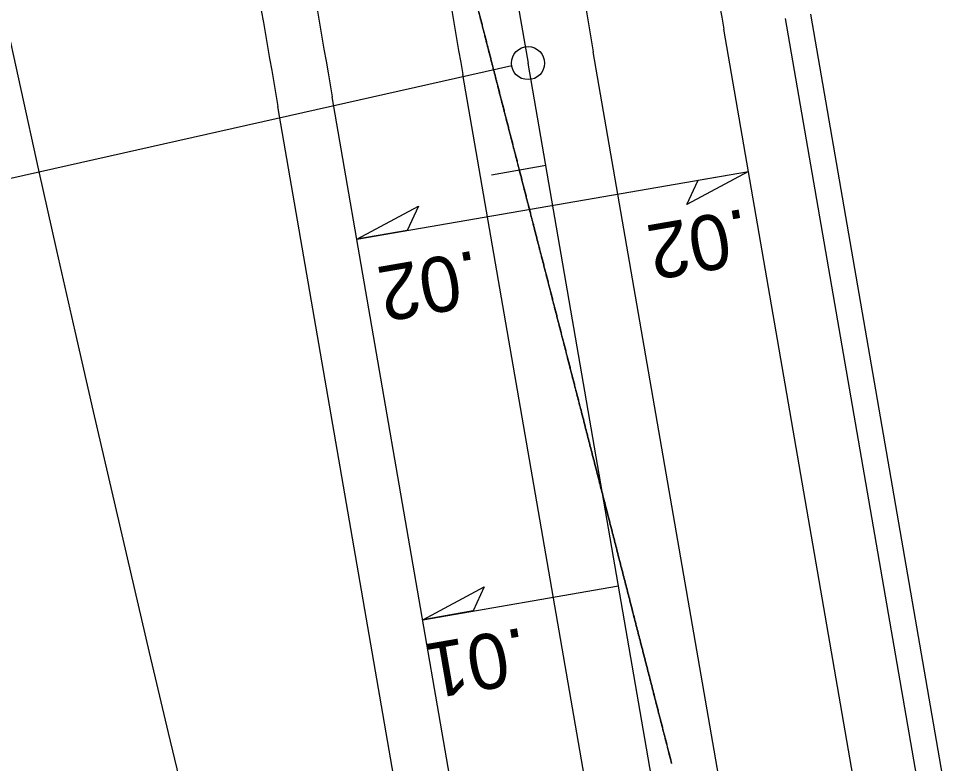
# Model space of a CAD drawing. Extents: x 472216 to 481979, y 489069 to 507339.
# Drawn here: x 478350.7 to 478434.9, y 495278.7 to 495346.2 of the extents above; entities that cross this region are included whole.
import ezdxf

# ---------------------------------------------------------------- set-up
doc = ezdxf.new("R2010")
doc.units = 0
for name, color, linetype in [('Old_Level_12', 7, 'Continuous'), ('Prop Drainage Structure Drop Inlet Grate 2 Narrow Slots and Sag Grates 840 24 CELL', 7, 'Continuous'), ('Prop Drainage Structure Drop Inlet Grate 2 Wide Slots and Sag Grates 840 22 Label', 7, 'Continuous'), ('Prop Drainage Structure Pipe RCP 15in Class III Label', 7, 'Continuous'), ('Prop Drainage Structure Pipe RCP 24in Class III Label', 7, 'Continuous'), ('Prop Drainage Structure Tops and Inverts LABEL', 7, 'Continuous'), ('Prop Earthen Structure False Sump CELL', 7, 'Continuous'), ('Prop Erosion Embankment Toe Protection CELL', 7, 'Continuous'), ('Sheet North Arrow Point CELL', 7, 'Continuous'), ('Sheet PE Seal Cell', 7, 'Continuous')]:
    doc.layers.add(name, color=color, linetype=linetype)

msp = doc.modelspace()

# ---------------------------------------------------------------- linework, layer by layer
at = {"layer": 'Old_Level_12'}
msp.add_line((478395.329, 495341.914), (478181.274, 495293.836), dxfattribs=at)
msp.add_circle((478396.807, 495342.169), 1.5, dxfattribs=at)
msp.add_circle((478396.807, 495342.169), 1.5, dxfattribs=at)
at = {"layer": 'Prop Drainage Structure Drop Inlet Grate 2 Narrow Slots and Sag Grates 840 24 CELL'}
for points in [[(478416.774, 495332.346), (478411.203, 495329.352), (478412.217, 495331.557)], [(478381.302, 495326.208), (478386.873, 495329.202), (478385.859, 495326.997)], [(478387.269, 495291.721), (478392.84, 495294.714), (478391.826, 495292.509)]]:
    msp.add_lwpolyline(points, close=True, dxfattribs=at)
at = {"layer": 'Prop Drainage Structure Drop Inlet Grate 2 Wide Slots and Sag Grates 840 22 Label'}
for p, q in [((478381.302, 495326.208), (478416.774, 495332.346)), ((478387.269, 495291.721), (478405.005, 495294.789))]:
    msp.add_line(p, q, dxfattribs=at)
at = {"layer": 'Prop Drainage Structure Pipe RCP 15in Class III Label'}
for p, q in [((478440.753, 495123.37), (478402.72, 495343.192)), ((478422.285, 495230.109), (478402.72, 495343.192)), ((478422.285, 495230.109), (478402.72, 495343.192)), ((478428.929, 495121.324), (478390.895, 495341.147))]:
    msp.add_line(p, q, dxfattribs=at)
for radius in [13709, 13709, 13709, 13721]:
    msp.add_arc((491911.017, 497680.41), radius, 189.6689819, 189.8161841, dxfattribs=at)
for points in [[(478397.354, 495327.281), (478397.185, 495327.937), (478397.017, 495328.594), (478396.848, 495329.25), (478396.68, 495329.907), (478396.511, 495330.564), (478396.343, 495331.22), (478396.175, 495331.877), (478396.006, 495332.533), (478395.838, 495333.19), (478395.669, 495333.846), (478395.501, 495334.503), (478395.332, 495335.159), (478395.164, 495335.816), (478394.995, 495336.473), (478394.827, 495337.129), (478394.658, 495337.786), (478394.49, 495338.442), (478394.321, 495339.099), (478394.153, 495339.755), (478393.985, 495340.412), (478393.816, 495341.069), (478393.648, 495341.725), (478393.479, 495342.382), (478393.311, 495343.039), (478393.142, 495343.695), (478392.974, 495344.352), (478392.806, 495345.009), (478392.637, 495345.666), (478392.469, 495346.323), (478392.301, 495346.979), (478392.133, 495347.636), (478391.964, 495348.293), (478391.796, 495348.95), (478391.628, 495349.607), (478391.46, 495350.264), (478391.292, 495350.92), (478391.124, 495351.577), (478390.956, 495352.234), (478390.788, 495352.891), (478390.62, 495353.548), (478390.452, 495354.205), (478390.284, 495354.862), (478390.117, 495355.519), (478389.949, 495356.176), (478389.781, 495356.833), (478389.613, 495357.49), (478389.446, 495358.147), (478389.278, 495358.804), (478389.11, 495359.461), (478388.943, 495360.118), (478388.775, 495360.775), (478388.608, 495361.432), (478388.44, 495362.089), (478388.273, 495362.746), (478388.105, 495363.403), (478387.938, 495364.06), (478387.77, 495364.717), (478387.603, 495365.374), (478387.436, 495366.031), (478387.268, 495366.689), (478387.101, 495367.346), (478386.934, 495368.003), (478386.767, 495368.66), (478386.6, 495369.317), (478386.433, 495369.974), (478386.265, 495370.632), (478386.098, 495371.289), (478385.931, 495371.946), (478385.764, 495372.603), (478385.597, 495373.261), (478385.43, 495373.918), (478385.264, 495374.575), (478384.93, 495375.89)], [(478397.354, 495327.281), (478397.185, 495327.937), (478397.017, 495328.594), (478396.848, 495329.25), (478396.68, 495329.907), (478396.511, 495330.564), (478396.343, 495331.22), (478396.175, 495331.877), (478396.006, 495332.533), (478395.838, 495333.19), (478395.669, 495333.846), (478395.501, 495334.503), (478395.332, 495335.159), (478395.164, 495335.816), (478394.995, 495336.473), (478394.827, 495337.129), (478394.658, 495337.786), (478394.49, 495338.442), (478394.321, 495339.099), (478394.153, 495339.755), (478393.985, 495340.412), (478393.816, 495341.069), (478393.648, 495341.725), (478393.479, 495342.382), (478393.311, 495343.039), (478393.142, 495343.695), (478392.974, 495344.352), (478392.806, 495345.009), (478392.637, 495345.666), (478392.469, 495346.323), (478392.301, 495346.979), (478392.133, 495347.636), (478391.964, 495348.293), (478391.796, 495348.95), (478391.628, 495349.607), (478391.46, 495350.264), (478391.292, 495350.92), (478391.124, 495351.577), (478390.956, 495352.234), (478390.788, 495352.891), (478390.62, 495353.548), (478390.452, 495354.205), (478390.284, 495354.862), (478390.117, 495355.519), (478389.949, 495356.176), (478389.781, 495356.833), (478389.613, 495357.49), (478389.446, 495358.147), (478389.278, 495358.804), (478389.11, 495359.461), (478388.943, 495360.118), (478388.775, 495360.775), (478388.608, 495361.432), (478388.44, 495362.089), (478388.273, 495362.746), (478388.105, 495363.403), (478387.938, 495364.06), (478387.77, 495364.717), (478387.603, 495365.374), (478387.436, 495366.031), (478387.268, 495366.689), (478387.101, 495367.346), (478386.934, 495368.003), (478386.767, 495368.66), (478386.6, 495369.317), (478386.433, 495369.974), (478386.265, 495370.632), (478386.098, 495371.289), (478385.931, 495371.946), (478385.764, 495372.603), (478385.597, 495373.261), (478385.43, 495373.918), (478385.264, 495374.575), (478384.93, 495375.89)], [(478393.198, 495343.48), (478393.311, 495343.039), (478393.479, 495342.382), (478393.526, 495342.201)], [(478393.526, 495342.201), (478393.648, 495341.725), (478393.816, 495341.069), (478393.854, 495340.921)], [(478409.82, 495278.695), (478409.651, 495279.351), (478409.483, 495280.008), (478409.314, 495280.664), (478409.146, 495281.321), (478408.977, 495281.977), (478408.809, 495282.634), (478408.64, 495283.291), (478408.472, 495283.947), (478408.303, 495284.604), (478408.135, 495285.26), (478407.967, 495285.917), (478407.798, 495286.573), (478407.63, 495287.23), (478407.461, 495287.887), (478407.293, 495288.543), (478407.124, 495289.2), (478406.956, 495289.856), (478406.787, 495290.513), (478406.619, 495291.169), (478406.45, 495291.826), (478406.282, 495292.483), (478406.113, 495293.139), (478405.945, 495293.796), (478405.777, 495294.452), (478405.608, 495295.109), (478405.44, 495295.765), (478405.271, 495296.422), (478405.103, 495297.079), (478404.934, 495297.735), (478404.766, 495298.392), (478404.597, 495299.048), (478404.429, 495299.705), (478404.26, 495300.361), (478404.092, 495301.018), (478403.924, 495301.675), (478403.755, 495302.331), (478403.587, 495302.988), (478403.418, 495303.644), (478403.25, 495304.301), (478403.081, 495304.957), (478402.913, 495305.614), (478402.744, 495306.271), (478402.576, 495306.927), (478402.407, 495307.584), (478402.239, 495308.24), (478402.071, 495308.897), (478401.902, 495309.553), (478401.734, 495310.21), (478401.565, 495310.866), (478401.397, 495311.523), (478401.228, 495312.18), (478401.06, 495312.836), (478400.891, 495313.493), (478400.723, 495314.149), (478400.554, 495314.806), (478400.386, 495315.462), (478400.217, 495316.119), (478400.049, 495316.776), (478399.881, 495317.432), (478399.712, 495318.089), (478399.544, 495318.745), (478399.375, 495319.402), (478399.207, 495320.058), (478399.038, 495320.715), (478398.87, 495321.372), (478398.701, 495322.028), (478398.533, 495322.685), (478398.364, 495323.341), (478398.196, 495323.998), (478398.028, 495324.654), (478397.859, 495325.311), (478397.691, 495325.968), (478397.522, 495326.624), (478397.354, 495327.281)], [(478409.82, 495278.695), (478409.651, 495279.351), (478409.483, 495280.008), (478409.314, 495280.664), (478409.146, 495281.321), (478408.977, 495281.977), (478408.809, 495282.634), (478408.64, 495283.291), (478408.472, 495283.947), (478408.303, 495284.604), (478408.135, 495285.26), (478407.967, 495285.917), (478407.798, 495286.573), (478407.63, 495287.23), (478407.461, 495287.887), (478407.293, 495288.543), (478407.124, 495289.2), (478406.956, 495289.856), (478406.787, 495290.513), (478406.619, 495291.169), (478406.45, 495291.826), (478406.282, 495292.483), (478406.113, 495293.139), (478405.945, 495293.796), (478405.777, 495294.452), (478405.608, 495295.109), (478405.44, 495295.765), (478405.271, 495296.422), (478405.103, 495297.079), (478404.934, 495297.735), (478404.766, 495298.392), (478404.597, 495299.048), (478404.429, 495299.705), (478404.26, 495300.361), (478404.092, 495301.018), (478403.924, 495301.675), (478403.755, 495302.331), (478403.587, 495302.988), (478403.418, 495303.644), (478403.25, 495304.301), (478403.081, 495304.957), (478402.913, 495305.614), (478402.744, 495306.271), (478402.576, 495306.927), (478402.407, 495307.584), (478402.239, 495308.24), (478402.071, 495308.897), (478401.902, 495309.553), (478401.734, 495310.21), (478401.565, 495310.866), (478401.397, 495311.523), (478401.228, 495312.18), (478401.06, 495312.836), (478400.891, 495313.493), (478400.723, 495314.149), (478400.554, 495314.806), (478400.386, 495315.462), (478400.217, 495316.119), (478400.049, 495316.776), (478399.881, 495317.432), (478399.712, 495318.089), (478399.544, 495318.745), (478399.375, 495319.402), (478399.207, 495320.058), (478399.038, 495320.715), (478398.87, 495321.372), (478398.701, 495322.028), (478398.533, 495322.685), (478398.364, 495323.341), (478398.196, 495323.998), (478398.028, 495324.654), (478397.859, 495325.311), (478397.691, 495325.968), (478397.522, 495326.624), (478397.354, 495327.281)], [(478397.354, 495327.281), (478397.522, 495326.624), (478397.691, 495325.968), (478397.729, 495325.816)], [(478401.509, 495311.085), (478401.565, 495310.866), (478401.734, 495310.21), (478401.902, 495309.553), (478402.071, 495308.897), (478402.239, 495308.24), (478402.407, 495307.584), (478402.576, 495306.927), (478402.744, 495306.271), (478402.913, 495305.614), (478403.081, 495304.957), (478403.25, 495304.301), (478403.418, 495303.644), (478403.587, 495302.988), (478403.755, 495302.331), (478403.924, 495301.675), (478404.092, 495301.018), (478404.26, 495300.361), (478404.429, 495299.705), (478404.597, 495299.048), (478404.766, 495298.392), (478404.934, 495297.735), (478404.974, 495297.58)], [(478404.974, 495297.58), (478405.103, 495297.079), (478405.271, 495296.422), (478405.44, 495295.765), (478405.608, 495295.109), (478405.664, 495294.89)], [(478405.664, 495294.89), (478405.777, 495294.452), (478405.945, 495293.796), (478406.113, 495293.139), (478406.282, 495292.483), (478406.312, 495292.367)], [(478406.312, 495292.367), (478406.45, 495291.826), (478406.619, 495291.169), (478406.787, 495290.513), (478406.956, 495289.856), (478407.124, 495289.2), (478407.293, 495288.543), (478407.461, 495287.887), (478407.63, 495287.23), (478407.798, 495286.573), (478407.835, 495286.429)], [(478407.835, 495286.429), (478407.967, 495285.917), (478408.135, 495285.26), (478408.168, 495285.131)]]:
    msp.add_spline(points, degree=3, dxfattribs=at)
for points in [[(478389.803, 495356.747), (478389.852, 495356.556), (478389.9, 495356.366), (478389.949, 495356.176), (478390.005, 495355.957), (478390.061, 495355.738), (478390.117, 495355.519), (478390.173, 495355.3), (478390.229, 495355.081), (478390.284, 495354.862), (478390.34, 495354.643), (478390.396, 495354.424), (478390.452, 495354.205), (478390.508, 495353.986), (478390.564, 495353.767), (478390.62, 495353.548), (478390.676, 495353.329), (478390.732, 495353.11), (478390.788, 495352.891), (478390.844, 495352.672), (478390.9, 495352.453), (478390.956, 495352.234), (478391.012, 495352.015), (478391.068, 495351.796), (478391.124, 495351.577), (478391.18, 495351.358), (478391.236, 495351.139), (478391.292, 495350.92), (478391.348, 495350.701), (478391.404, 495350.482), (478391.46, 495350.264), (478391.516, 495350.045), (478391.572, 495349.826), (478391.628, 495349.607), (478391.684, 495349.388), (478391.74, 495349.169), (478391.796, 495348.95), (478391.852, 495348.731), (478391.908, 495348.512), (478391.964, 495348.293), (478392.021, 495348.074), (478392.077, 495347.855), (478392.133, 495347.636), (478392.189, 495347.417), (478392.245, 495347.198), (478392.301, 495346.979), (478392.357, 495346.76), (478392.413, 495346.541), (478392.469, 495346.323), (478392.525, 495346.104), (478392.581, 495345.885), (478392.637, 495345.666), (478392.693, 495345.447), (478392.75, 495345.228), (478392.806, 495345.009), (478392.862, 495344.79), (478392.918, 495344.571), (478392.974, 495344.352), (478393.03, 495344.133), (478393.086, 495343.914), (478393.142, 495343.695), (478393.161, 495343.624), (478393.179, 495343.552), (478393.198, 495343.48)], [(478393.854, 495340.921), (478393.897, 495340.752), (478393.941, 495340.582), (478393.985, 495340.412), (478394.041, 495340.193), (478394.097, 495339.974), (478394.153, 495339.755), (478394.209, 495339.537), (478394.265, 495339.318), (478394.321, 495339.099), (478394.378, 495338.88), (478394.434, 495338.661), (478394.49, 495338.442), (478394.546, 495338.223), (478394.602, 495338.005), (478394.658, 495337.786), (478394.715, 495337.567), (478394.771, 495337.348), (478394.827, 495337.129), (478394.883, 495336.91), (478394.939, 495336.691), (478394.995, 495336.473), (478395.051, 495336.254), (478395.108, 495336.035), (478395.164, 495335.816), (478395.22, 495335.597), (478395.276, 495335.378), (478395.332, 495335.159), (478395.388, 495334.941), (478395.445, 495334.722), (478395.501, 495334.503), (478395.557, 495334.284), (478395.613, 495334.065), (478395.669, 495333.846), (478395.725, 495333.628), (478395.781, 495333.409), (478395.838, 495333.19), (478395.894, 495332.971), (478395.95, 495332.752), (478396.006, 495332.533), (478396.062, 495332.314), (478396.118, 495332.096), (478396.175, 495331.877), (478396.231, 495331.658), (478396.287, 495331.439), (478396.343, 495331.22), (478396.399, 495331.001), (478396.455, 495330.782), (478396.511, 495330.564), (478396.568, 495330.345), (478396.624, 495330.126), (478396.68, 495329.907), (478396.736, 495329.688), (478396.792, 495329.469), (478396.848, 495329.25), (478396.905, 495329.032), (478396.961, 495328.813), (478397.017, 495328.594), (478397.073, 495328.375), (478397.129, 495328.156), (478397.185, 495327.937), (478397.241, 495327.718), (478397.298, 495327.5), (478397.354, 495327.281)], [(478397.729, 495325.816), (478397.773, 495325.648), (478397.816, 495325.479), (478397.859, 495325.311), (478397.915, 495325.092), (478397.971, 495324.873), (478398.028, 495324.654), (478398.084, 495324.436), (478398.14, 495324.217), (478398.196, 495323.998), (478398.252, 495323.779), (478398.308, 495323.56), (478398.364, 495323.341), (478398.421, 495323.122), (478398.477, 495322.904), (478398.533, 495322.685), (478398.589, 495322.466), (478398.645, 495322.247), (478398.701, 495322.028), (478398.758, 495321.809), (478398.814, 495321.59), (478398.87, 495321.372), (478398.926, 495321.153), (478398.982, 495320.934), (478399.038, 495320.715), (478399.094, 495320.496), (478399.151, 495320.277), (478399.207, 495320.058), (478399.263, 495319.84), (478399.319, 495319.621), (478399.375, 495319.402), (478399.431, 495319.183), (478399.488, 495318.964), (478399.544, 495318.745), (478399.6, 495318.526), (478399.656, 495318.308), (478399.712, 495318.089), (478399.768, 495317.87), (478399.824, 495317.651), (478399.881, 495317.432), (478399.937, 495317.213), (478399.993, 495316.994), (478400.049, 495316.776), (478400.105, 495316.557), (478400.161, 495316.338), (478400.217, 495316.119), (478400.274, 495315.9), (478400.33, 495315.681), (478400.386, 495315.462), (478400.442, 495315.244), (478400.498, 495315.025), (478400.554, 495314.806), (478400.611, 495314.587), (478400.667, 495314.368), (478400.723, 495314.149), (478400.779, 495313.93), (478400.835, 495313.712), (478400.891, 495313.493), (478400.947, 495313.274), (478401.004, 495313.055), (478401.06, 495312.836), (478401.116, 495312.617), (478401.172, 495312.398), (478401.228, 495312.18), (478401.284, 495311.961), (478401.341, 495311.742), (478401.397, 495311.523), (478401.434, 495311.377), (478401.472, 495311.231), (478401.509, 495311.085)], [(478408.168, 495285.131), (478408.213, 495284.955), (478408.258, 495284.78), (478408.303, 495284.604), (478408.36, 495284.385), (478408.416, 495284.166), (478408.472, 495283.947), (478408.528, 495283.728), (478408.584, 495283.509), (478408.64, 495283.291), (478408.697, 495283.072), (478408.753, 495282.853), (478408.809, 495282.634), (478408.865, 495282.415), (478408.921, 495282.196), (478408.977, 495281.977), (478409.033, 495281.759), (478409.09, 495281.54), (478409.146, 495281.321), (478409.202, 495281.102), (478409.258, 495280.883), (478409.314, 495280.664), (478409.37, 495280.445), (478409.426, 495280.227), (478409.483, 495280.008), (478409.539, 495279.789), (478409.595, 495279.57), (478409.651, 495279.351), (478409.707, 495279.132), (478409.763, 495278.913), (478409.82, 495278.695)]]:
    msp.add_open_spline(points, degree=3, dxfattribs=at)
at = {"layer": 'Prop Drainage Structure Pipe RCP 24in Class III Label'}
for p, q in [((478452.578, 495125.416), (478414.544, 495345.238)), ((478417.105, 495119.278), (478379.071, 495339.101))]:
    msp.add_line(p, q, dxfattribs=at)
for radius, start in [(13697, 189.6677283), (13733, 189.6689819)]:
    msp.add_arc((491911.017, 497680.41), radius, start, 189.8161841, dxfattribs=at)
at = {"layer": 'Prop Drainage Structure Tops and Inverts LABEL'}
msp.add_line((478460.461, 495126.78), (478422.427, 495346.602), dxfattribs=at)
at = {"layer": 'Prop Earthen Structure False Sump CELL'}
msp.add_line((478458.161, 495126.382), (478420.127, 495346.204), dxfattribs=at)
at = {"layer": 'Prop Erosion Embankment Toe Protection CELL'}
for p, q in [((478460.461, 495126.78), (478422.427, 495346.602)), ((478412.178, 495118.426), (478374.144, 495338.248))]:
    msp.add_line(p, q, dxfattribs=at)
msp.add_arc((491911.017, 497680.41), 13738, 189.6689819, 189.8161841, dxfattribs=at)
at = {"layer": 'Sheet North Arrow Point CELL'}
msp.add_line((478434.841, 495122.347), (478396.807, 495342.169), dxfattribs=at)
for centre, radius, start, end in [((491911.017, 497680.41), 13715, 187.0215094, 189.8161841), ((481983.347, 496141.851), 3720, 188.992545, 203.741797)]:
    msp.add_arc(centre, radius, start, end, dxfattribs=at)
at = {"layer": 'Sheet PE Seal Cell'}
msp.add_line((478398.416, 495332.874), (478393.489, 495332.021), dxfattribs=at)

# ---------------------------------------------------------------- texts
at = {"layer": 'Prop Drainage Structure Drop Inlet Grate 2 Narrow Slots and Sag Grates 840 24 CELL'}
for s, p in [('.02', (478416.49, 495329)), ('.02', (478392.075, 495325.219)), ('.01', (478396.411, 495291.041))]:
    msp.add_text(s, height=5, rotation=189.81618, dxfattribs=at).set_placement(p)

doc.saveas('drawing.dxf')
